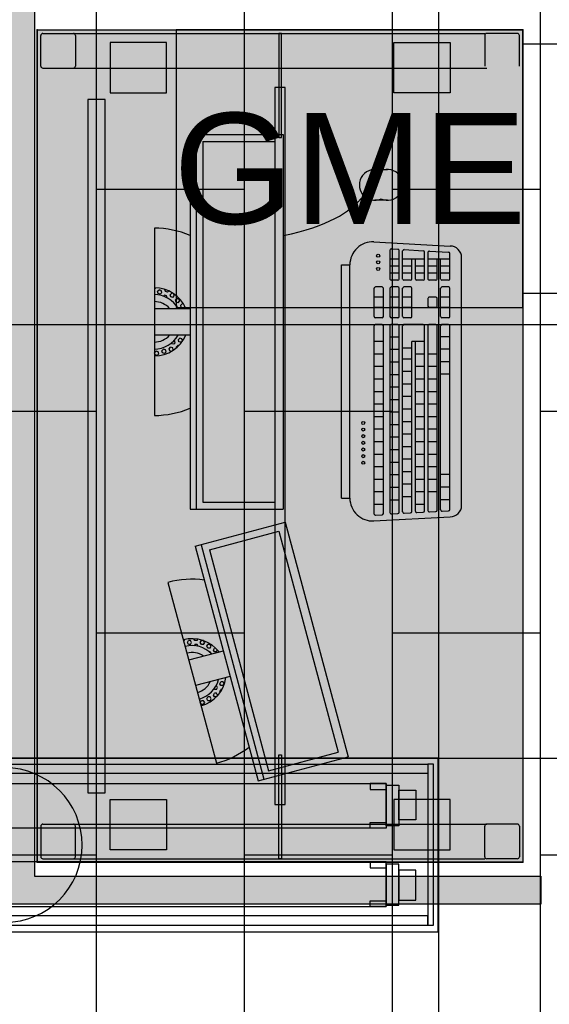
# Model space of a CAD drawing. Header units: inches. Extents: x 340 to 434, y 139 to 254.
# Tile 297 of 315: x 425.756 to 426.52, y 156.905 to 158.324. Entities that reach past the tile are written whole.
import ezdxf

# ---------------------------------------------------------------- set-up
doc = ezdxf.new("R2010")
doc.units = ezdxf.units.IN
doc.header["$MEASUREMENT"] = 0
doc.linetypes.add('DASHED2', pattern=[0.375, 0.25, -0.125])
for name, color, linetype in [('TJ-DIVISORIA BAIXA', 202, 'Continuous'), ('TJ-EQUIPAMENTOSELETRÔNICOS', 1, 'Continuous'), ('TJ-FORRO', 171, 'Continuous'), ('TJ-LUMINOTÉCNICO', 200, 'Continuous'), ('TJ-MOBILIÁRIO', 2, 'Continuous'), ('TJ-PAGINACAOPISO', 8, 'Continuous')]:
    doc.layers.add(name, color=color, linetype=linetype)
doc.styles.add('TipoDeLinha_A', font='arial.ttf')

# ---------------------------------------------------------------- blocks, each defined once
blk = doc.blocks.new('luminária geral')
at = {"layer": 'TJ-LUMINOTÉCNICO'}
for points in [[(-0.1114, -0.62), (-0.1114, 0.63), (0.1386, 0.63), (0.1386, -0.62)], [(0.1304, 0.623), (0.1304, 0.6149), (-0.1021, 0.6149), (-0.1021, 0.623)], [(-0.1021, -0.6049), (-0.1021, 0.6149), (-0.0884, 0.6149), (-0.0884, -0.6049)], [(0.1304, -0.6049), (0.1304, 0.6149), (0.1167, 0.6149), (0.1167, -0.6049)], [(-0.0657, 0.5731), (-0.0657, 0.5977), (-0.0228, 0.5977), (-0.0228, 0.5731)], [(0.0928, 0.5731), (0.0928, 0.5977), (0.0499, 0.5977), (0.0499, 0.5731)], [(-0.073, 0.5548), (-0.073, 0.5731), (-0.0142, 0.5731), (-0.0142, 0.5548)], [(0.1001, 0.5548), (0.1001, 0.5731), (0.0413, 0.5731), (0.0413, 0.5548)], [(-0.0108, 0.5547), (-0.0108, -0.5252), (-0.0751, -0.5252), (-0.0751, 0.5547)], [(-0.0751, 0.5547), (-0.0751, 0.5317), (-0.0668, 0.5317), (-0.0668, 0.5547)], [(-0.0108, 0.5547), (-0.0108, 0.5317), (-0.0191, 0.5317), (-0.0191, 0.5547)], [(0.0379, 0.5547), (0.0379, -0.5252), (0.1022, -0.5252), (0.1022, 0.5547)], [(0.0379, 0.5547), (0.0379, 0.5317), (0.0462, 0.5317), (0.0462, 0.5547)], [(0.1022, 0.5547), (0.1022, 0.5317), (0.0939, 0.5317), (0.0939, 0.5547)], [(-0.0751, -0.5447), (-0.0751, -0.5217), (-0.0668, -0.5217), (-0.0668, -0.5447)], [(-0.0108, -0.5447), (-0.0108, -0.5217), (-0.0191, -0.5217), (-0.0191, -0.5447)], [(0.0379, -0.5447), (0.0379, -0.5217), (0.0462, -0.5217), (0.0462, -0.5447)], [(0.1022, -0.5447), (0.1022, -0.5217), (0.0939, -0.5217), (0.0939, -0.5447)], [(-0.073, -0.5448), (-0.073, -0.5631), (-0.0142, -0.5631), (-0.0142, -0.5448)], [(0.1001, -0.5448), (0.1001, -0.5631), (0.0413, -0.5631), (0.0413, -0.5448)], [(-0.0657, -0.5631), (-0.0657, -0.5877), (-0.0228, -0.5877), (-0.0228, -0.5631)], [(0.0928, -0.5631), (0.0928, -0.5877), (0.0499, -0.5877), (0.0499, -0.5631)], [(0.1304, -0.613), (0.1304, -0.6049), (-0.1021, -0.6049), (-0.1021, -0.613)]]:
    blk.add_lwpolyline(points, close=True, dxfattribs=at)
blk.add_circle((0.0136, 0.005), 0.1115, dxfattribs=at)
blk = doc.blocks.new('mesa reta 1.20')
at = {"layer": 'TJ-MOBILIÁRIO'}
blk.add_hatch(color=63, dxfattribs=at).paths.add_polyline_path([(0, 0), (1.2, 0), (1.2, -0.7), (0, -0.7)])
for p, q in [((0, 0), (0, -0.7)), ((1.2, 0), (1.2, -0.7)), ((1.2, -0.7), (0, -0.7))]:
    blk.add_line(p, q, dxfattribs=at)
at = {"layer": 'TJ-MOBILIÁRIO', "color": 51}
blk.add_line((1.2, 0), (0, 0), dxfattribs=at)
at = {"layer": 'TJ-MOBILIÁRIO', "color": 8}
for p, q in [((0.005, -0.008), (0.005, -0.052)), ((0.052, -0.005), (0.008, -0.005)), ((0.055, -0.008), (0.055, -0.052)), ((1.145, -0.008), (1.145, -0.052)), ((1.148, -0.005), (1.192, -0.005)), ((1.195, -0.008), (1.195, -0.052)), ((0.005, -0.052), (0.005, -0.645)), ((0.008, -0.055), (0.052, -0.055)), ((0.055, -0.052), (0.055, -0.648)), ((1.145, -0.052), (1.145, -0.648)), ((1.192, -0.055), (1.148, -0.055)), ((1.195, -0.052), (1.195, -0.645)), ((0.005, -0.692), (0.005, -0.648)), ((0.008, -0.645), (0.052, -0.645)), ((0.055, -0.692), (0.055, -0.648)), ((1.192, -0.645), (1.148, -0.645)), ((1.195, -0.692), (1.195, -0.648)), ((0.052, -0.695), (0.008, -0.695)), ((1.148, -0.695), (1.192, -0.695))]:
    blk.add_line(p, q, dxfattribs=at)
at = {"layer": 'TJ-MOBILIÁRIO'}
blk.add_lwpolyline([(0, 0), (1.2, 0), (1.2, -0.7), (0, -0.7)], close=True, dxfattribs=at)
at = {"layer": 'TJ-MOBILIÁRIO', "color": 51}
blk.add_lwpolyline([(0.1, -0.098), (1.1, -0.098), (1.1, -0.073), (0.1, -0.073)], close=True, dxfattribs=at)
at = {"layer": 'TJ-MOBILIÁRIO', "color": 8}
for points in [[(0.018, -0.105), (0.0905, -0.105), (0.0905, -0.186), (0.018, -0.186)], [(1.182, -0.105), (1.1095, -0.105), (1.1095, -0.186), (1.182, -0.186)], [(0.005, -0.3519), (0.005, -0.3481), (0.155, -0.3481), (0.155, -0.3519)], [(0.083, -0.3575), (1.117, -0.3575), (1.117, -0.3425), (0.083, -0.3425)], [(1.195, -0.3519), (1.195, -0.3481), (1.045, -0.3481), (1.045, -0.3519)], [(0.018, -0.595), (0.0905, -0.595), (0.0905, -0.514), (0.018, -0.514)], [(1.182, -0.595), (1.1095, -0.595), (1.1095, -0.514), (1.182, -0.514)]]:
    blk.add_lwpolyline(points, close=True, dxfattribs=at)
for centre, start, end in [((0.008, -0.008), 90, 180), ((0.052, -0.008), 0, 90), ((1.148, -0.008), 90, 180), ((1.192, -0.008), 0, 90), ((0.008, -0.052), 180, 270), ((0.052, -0.052), 270, 0), ((1.148, -0.052), 180, 270), ((1.192, -0.052), 270, 0), ((0.008, -0.648), 90, 180), ((0.052, -0.648), 0, 90), ((1.192, -0.648), 0, 90), ((0.008, -0.692), 180, 270), ((0.052, -0.692), 270, 0), ((1.192, -0.692), 270, 0)]:
    blk.add_arc(centre, 0.003, start, end, dxfattribs=at)
at = {"layer": 'TJ-MOBILIÁRIO'}
for p in [(0, 0), (1.2, 0), (1.2, 0), (0, -0.7), (1.2, -0.7)]:
    blk.add_point(p, dxfattribs=at)
blk = doc.blocks.new('COMPUTADOR 2 MONITORES')
at = {"layer": 'TJ-MOBILIÁRIO', "linetype": 'Continuous'}
for p, q in [((0.135, 0), (-0.135, 0)), ((-0.3757, -0.0195), (-0.6365, -0.0894)), ((0.27, -0.0517), (-0.27, -0.0517)), ((-0.27, -0.0517), (-0.27, -0.1859)), ((0.27, -0.0517), (0.27, -0.1859)), ((-0.3236, -0.0591), (-0.6617, -0.1497)), ((-0.3236, -0.0591), (-0.2889, -0.1888)), ((-0.6617, -0.1497), (-0.627, -0.2794)), ((-0.2889, -0.1888), (-0.627, -0.2794)), ((0.27, -0.1859), (-0.27, -0.1859)), ((-0.2542, -0.27), (0.0823, -0.27)), ((-0.2542, -0.27), (-0.2542, -0.2819)), ((-0.2542, -0.2819), (0.0823, -0.2819)), ((0.0823, -0.27), (0.0823, -0.2819)), ((-0.2871, -0.3166), (-0.2812, -0.4265)), ((0.1152, -0.3166), (0.1093, -0.4265)), ((0.1753, -0.3361), (0.1753, -0.3178)), ((0.2196, -0.3178), (0.2196, -0.3361)), ((-0.2647, -0.443), (0.0928, -0.443))]:
    blk.add_line(p, q, dxfattribs=at)
at = {"layer": 'TJ-MOBILIÁRIO', "color": 1, "linetype": 'Continuous'}
for p, q in [((-0.0484, -0.0042), (-0.0476, -0.0012)), ((-0.0484, -0.0042), (-0.0461, -0.0064)), ((-0.0476, -0.0012), (-0.0445, -0.0004)), ((-0.0461, -0.0064), (-0.0431, -0.0056)), ((-0.0456, -0.0147), (-0.0447, -0.0116)), ((-0.0447, -0.0116), (-0.0417, -0.0108)), ((-0.0445, -0.0004), (-0.0423, -0.0026)), ((-0.0431, -0.0056), (-0.0423, -0.0026)), ((-0.0417, -0.0108), (-0.0395, -0.013)), ((-0.0403, -0.0161), (-0.0395, -0.013)), ((-0.0192, -0.0517), (-0.0192, 0)), ((0.0192, 0), (0.0192, -0.0517)), ((0.037, -0.013), (0.0385, -0.0145)), ((0.0401, -0.0085), (0.041, -0.0055)), ((0.0401, -0.0085), (0.0424, -0.0107)), ((0.041, -0.0055), (0.044, -0.0047)), ((0.0424, -0.0107), (0.0454, -0.0099)), ((0.044, -0.0047), (0.0462, -0.0069)), ((0.0454, -0.0099), (0.0462, -0.0069)), ((0.0478, -0.0009), (0.0491, -0.0022)), ((-0.0456, -0.0147), (-0.0433, -0.0169)), ((-0.0433, -0.0169), (-0.0403, -0.0161)), ((-0.0426, -0.0246), (-0.0419, -0.0221)), ((-0.0419, -0.0221), (-0.0389, -0.0213)), ((-0.0415, -0.0263), (-0.0405, -0.0273)), ((-0.0405, -0.0273), (-0.0375, -0.0265)), ((-0.0389, -0.0213), (-0.0367, -0.0235)), ((-0.0375, -0.0265), (-0.0367, -0.0235)), ((-0.0351, -0.0175), (-0.0351, -0.0174)), ((-0.0351, -0.0175), (-0.0351, -0.0175)), ((-0.0323, -0.0279), (-0.0315, -0.0249)), ((-0.0323, -0.0279), (-0.0301, -0.0301)), ((-0.0315, -0.0249), (-0.0305, -0.0246)), ((0.03, -0.0252), (0.0301, -0.0252)), ((0.0301, -0.0252), (0.0301, -0.0251)), ((0.0346, -0.0183), (0.0347, -0.0184)), ((0.0347, -0.0184), (0.0377, -0.0176)), ((0.0353, -0.0266), (0.0361, -0.0236)), ((0.0353, -0.0266), (0.0375, -0.0288)), ((0.0361, -0.0236), (0.0391, -0.0228)), ((0.0375, -0.0288), (0.0404, -0.0281)), ((0.0377, -0.0176), (0.0385, -0.0145)), ((0.0391, -0.0228), (0.0413, -0.025)), ((0.0406, -0.0278), (0.0413, -0.025)), ((0.0429, -0.019), (0.0438, -0.016)), ((0.0429, -0.019), (0.0446, -0.0207)), ((0.0438, -0.016), (0.0468, -0.0151)), ((0.0468, -0.0151), (0.0468, -0.0152)), ((-0.0373, -0.0321), (-0.0361, -0.0318)), ((-0.0361, -0.0318), (-0.0339, -0.034)), ((-0.0343, -0.0353), (-0.0339, -0.034)), ((-0.0301, -0.0301), (-0.0271, -0.0293)), ((-0.0295, -0.0384), (-0.0287, -0.0354)), ((-0.0295, -0.0384), (-0.0273, -0.0406)), ((-0.0287, -0.0354), (-0.0257, -0.0346)), ((-0.0273, -0.0406), (-0.0243, -0.0398)), ((-0.0271, -0.0293), (-0.0269, -0.0285)), ((-0.0257, -0.0346), (-0.0235, -0.0368)), ((-0.0243, -0.0398), (-0.0235, -0.0368)), ((0.02, -0.0419), (0.0208, -0.0389)), ((0.02, -0.0419), (0.022, -0.044)), ((0.0205, -0.0334), (0.0224, -0.0329)), ((0.0208, -0.0389), (0.0238, -0.0381)), ((0.0224, -0.0329), (0.0227, -0.032)), ((0.0238, -0.0381), (0.026, -0.0403)), ((0.0256, -0.042), (0.026, -0.0403)), ((0.0276, -0.0343), (0.0284, -0.0313)), ((0.0276, -0.0343), (0.0298, -0.0365)), ((0.0284, -0.0313), (0.0315, -0.0305)), ((0.0298, -0.0365), (0.0329, -0.0357)), ((0.0315, -0.0305), (0.0337, -0.0327)), ((0.0329, -0.0357), (0.0337, -0.0327)), ((-0.4875, -0.0495), (-0.4742, -0.0995)), ((-0.4651, -0.0492), (-0.4624, -0.0476)), ((-0.4651, -0.0523), (-0.4651, -0.0492)), ((-0.4651, -0.0523), (-0.4624, -0.0538)), ((-0.4624, -0.0476), (-0.4597, -0.0492)), ((-0.4624, -0.0538), (-0.4597, -0.0523)), ((-0.4597, -0.0429), (-0.458, -0.0439)), ((-0.4597, -0.0523), (-0.4597, -0.0492)), ((-0.3214, -0.0675), (-0.6595, -0.158)), ((-0.5517, -0.0679), (-0.549, -0.0663)), ((-0.5517, -0.071), (-0.5517, -0.0679)), ((-0.549, -0.0663), (-0.5463, -0.0679)), ((-0.5463, -0.071), (-0.5463, -0.0679)), ((-0.5112, -0.1094), (-0.5246, -0.0594)), ((-0.4705, -0.071), (-0.4705, -0.0709)), ((-0.4679, -0.0632), (-0.4678, -0.0632)), ((-0.4678, -0.0632), (-0.4651, -0.0617)), ((-0.467, -0.0574), (-0.4651, -0.0585)), ((-0.4651, -0.0617), (-0.4651, -0.0585)), ((-0.4651, -0.0679), (-0.4624, -0.0663)), ((-0.4651, -0.071), (-0.4651, -0.0679)), ((-0.4624, -0.0663), (-0.4597, -0.0679)), ((-0.4597, -0.0585), (-0.457, -0.057)), ((-0.4597, -0.0617), (-0.4597, -0.0585)), ((-0.4597, -0.0617), (-0.4576, -0.0629)), ((-0.4597, -0.0708), (-0.4597, -0.0679)), ((-0.457, -0.057), (-0.457, -0.057)), ((0.27, -0.0604), (-0.27, -0.0604)), ((0.26, -0.0699), (-0.26, -0.0699)), ((-0.26, -0.0699), (-0.26, -0.1738)), ((0.26, -0.0699), (0.26, -0.1738)), ((-0.3286, -0.0793), (-0.6474, -0.1647)), ((-0.5517, -0.071), (-0.549, -0.0726)), ((-0.549, -0.0726), (-0.5463, -0.071)), ((-0.5463, -0.0773), (-0.5436, -0.0757)), ((-0.5463, -0.0804), (-0.5463, -0.0773)), ((-0.5463, -0.0804), (-0.5436, -0.082)), ((-0.5436, -0.0757), (-0.5409, -0.0773)), ((-0.5436, -0.082), (-0.5409, -0.0804)), ((-0.5409, -0.0804), (-0.5409, -0.0773)), ((-0.5409, -0.0867), (-0.5382, -0.0851)), ((-0.5382, -0.0851), (-0.5355, -0.0867)), ((-0.5355, -0.0804), (-0.5354, -0.0804)), ((-0.5355, -0.0804), (-0.5355, -0.0804)), ((-0.4776, -0.0814), (-0.4759, -0.0804)), ((-0.4759, -0.0804), (-0.4759, -0.0795)), ((-0.4759, -0.0867), (-0.4732, -0.0851)), ((-0.4732, -0.0851), (-0.4705, -0.0867)), ((-0.4706, -0.0711), (-0.4705, -0.071)), ((-0.4705, -0.0773), (-0.4678, -0.0757)), ((-0.4705, -0.0804), (-0.4705, -0.0773)), ((-0.4705, -0.0804), (-0.4678, -0.082)), ((-0.4678, -0.0757), (-0.4651, -0.0773)), ((-0.4678, -0.082), (-0.4651, -0.0804)), ((-0.4651, -0.071), (-0.4624, -0.0726)), ((-0.4651, -0.0804), (-0.4651, -0.0773)), ((-0.4624, -0.0726), (-0.4598, -0.0711)), ((-0.3286, -0.0793), (-0.3017, -0.1796)), ((-0.5409, -0.0892), (-0.5409, -0.0867)), ((-0.5394, -0.0906), (-0.5382, -0.0913)), ((-0.5382, -0.0913), (-0.5355, -0.0898)), ((-0.5355, -0.0898), (-0.5355, -0.0867)), ((-0.5338, -0.0951), (-0.5328, -0.0945)), ((-0.5328, -0.0945), (-0.53, -0.096)), ((-0.53, -0.0867), (-0.5291, -0.0861)), ((-0.53, -0.0898), (-0.53, -0.0867)), ((-0.53, -0.0898), (-0.5273, -0.0913)), ((-0.53, -0.0974), (-0.53, -0.096)), ((-0.5273, -0.0913), (-0.5246, -0.0898)), ((-0.5246, -0.0898), (-0.5246, -0.089)), ((-0.5246, -0.096), (-0.5219, -0.0945)), ((-0.5246, -0.0992), (-0.5246, -0.096)), ((-0.5246, -0.0992), (-0.5219, -0.1007)), ((-0.5219, -0.0945), (-0.5192, -0.096)), ((-0.5219, -0.1007), (-0.5192, -0.0992)), ((-0.5192, -0.0992), (-0.5192, -0.096)), ((-0.4759, -0.0898), (-0.4759, -0.0867)), ((-0.4759, -0.0898), (-0.4734, -0.0912)), ((-0.4705, -0.0884), (-0.4705, -0.0867)), ((-0.6474, -0.1647), (-0.6205, -0.265)), ((-0.3017, -0.1796), (-0.6205, -0.265)), ((0.26, -0.1738), (-0.26, -0.1738)), ((-0.2789, -0.319), (-0.2784, -0.3284)), ((-0.2771, -0.317), (-0.0057, -0.317)), ((-0.2635, -0.3302), (-0.2635, -0.317)), ((-0.2452, -0.3302), (-0.2452, -0.317)), ((-0.2272, -0.3302), (-0.2272, -0.317)), ((-0.2091, -0.3302), (-0.2091, -0.317)), ((-0.1911, -0.3302), (-0.1911, -0.317)), ((-0.173, -0.3302), (-0.173, -0.317)), ((-0.1549, -0.3302), (-0.1549, -0.317)), ((-0.1369, -0.3302), (-0.1369, -0.317)), ((-0.1188, -0.3302), (-0.1188, -0.317)), ((-0.1008, -0.3302), (-0.1008, -0.317)), ((-0.0827, -0.3302), (-0.0827, -0.317)), ((-0.0646, -0.3302), (-0.0646, -0.317)), ((-0.0466, -0.3302), (-0.0466, -0.317)), ((-0.0285, -0.3302), (-0.0285, -0.317)), ((-0.0038, -0.3283), (-0.0038, -0.3189)), ((0.0058, -0.3283), (0.0058, -0.3189)), ((0.0076, -0.317), (0.0484, -0.317)), ((0.0206, -0.3302), (0.0206, -0.317)), ((0.0355, -0.3302), (0.0355, -0.317)), ((0.0503, -0.3283), (0.0503, -0.3189)), ((-0.2766, -0.3302), (-0.0057, -0.3302)), ((-0.2751, -0.3398), (-0.0057, -0.3398)), ((-0.257, -0.353), (-0.257, -0.3398)), ((-0.2387, -0.353), (-0.2387, -0.3398)), ((-0.2206, -0.353), (-0.2206, -0.3398)), ((-0.2026, -0.353), (-0.2026, -0.3398)), ((-0.1845, -0.353), (-0.1845, -0.3398)), ((-0.1665, -0.353), (-0.1665, -0.3398)), ((-0.1484, -0.353), (-0.1484, -0.3398)), ((-0.1303, -0.353), (-0.1303, -0.3398)), ((-0.1123, -0.353), (-0.1123, -0.3398)), ((-0.0942, -0.353), (-0.0942, -0.3398)), ((-0.0762, -0.353), (-0.0762, -0.3398)), ((-0.0581, -0.353), (-0.0581, -0.3398)), ((-0.04, -0.353), (-0.04, -0.3398)), ((-0.022, -0.353), (-0.022, -0.3398)), ((0.0076, -0.3302), (0.0484, -0.3302)), ((0.0076, -0.3398), (0.0484, -0.3398)), ((0.0206, -0.353), (0.0206, -0.3398)), ((0.0355, -0.353), (0.0355, -0.3398)), ((0.0617, -0.3398), (0.1032, -0.3398)), ((0.07, -0.353), (0.07, -0.3398)), ((0.0802, -0.353), (0.0802, -0.3398)), ((0.0904, -0.353), (0.0904, -0.3398)), ((-0.277, -0.3418), (-0.2765, -0.3512)), ((-0.2746, -0.353), (-0.0057, -0.353)), ((-0.0038, -0.3511), (-0.0038, -0.3416)), ((0.0058, -0.3511), (0.0058, -0.3416)), ((0.0076, -0.353), (0.0484, -0.353)), ((0.0503, -0.3511), (0.0503, -0.3416)), ((0.0599, -0.3511), (0.0599, -0.3416)), ((0.0617, -0.353), (0.1027, -0.353)), ((0.1051, -0.3418), (0.1046, -0.3512)), ((-0.276, -0.36), (-0.2755, -0.3695)), ((-0.2741, -0.358), (-0.0057, -0.358)), ((-0.2524, -0.3712), (-0.2524, -0.358)), ((-0.2343, -0.3712), (-0.2343, -0.358)), ((-0.2163, -0.3712), (-0.2163, -0.358)), ((-0.1982, -0.3712), (-0.1982, -0.358)), ((-0.1801, -0.3712), (-0.1801, -0.358)), ((-0.1621, -0.3712), (-0.1621, -0.358)), ((-0.144, -0.3712), (-0.144, -0.358)), ((-0.126, -0.3712), (-0.126, -0.358)), ((-0.1079, -0.3712), (-0.1079, -0.358)), ((-0.0898, -0.3712), (-0.0898, -0.358)), ((-0.0718, -0.3712), (-0.0718, -0.358)), ((-0.0537, -0.3712), (-0.0537, -0.358)), ((-0.038, -0.3712), (-0.038, -0.358)), ((-0.0038, -0.3876), (-0.0038, -0.3599)), ((0.0058, -0.3694), (0.0058, -0.3599)), ((0.0076, -0.358), (0.0484, -0.358)), ((0.0206, -0.3712), (0.0206, -0.358)), ((0.0355, -0.3712), (0.0355, -0.358)), ((0.0503, -0.3694), (0.0503, -0.3599)), ((0.0599, -0.3694), (0.0599, -0.3599)), ((0.0617, -0.358), (0.1022, -0.358)), ((0.07, -0.3712), (0.07, -0.358)), ((0.0802, -0.3712), (0.0802, -0.358)), ((0.0904, -0.3895), (0.0904, -0.358)), ((0.1041, -0.36), (0.1026, -0.3877)), ((-0.275, -0.3783), (-0.2745, -0.3877)), ((-0.2736, -0.3712), (-0.0285, -0.3712)), ((-0.2731, -0.3763), (-0.0285, -0.3763)), ((-0.2635, -0.3895), (-0.2635, -0.3763)), ((-0.2452, -0.3895), (-0.2452, -0.3763)), ((-0.2272, -0.3895), (-0.2272, -0.3763)), ((-0.2091, -0.3895), (-0.2091, -0.3763)), ((-0.1911, -0.3895), (-0.1911, -0.3763)), ((-0.173, -0.3895), (-0.173, -0.3763)), ((-0.1549, -0.3895), (-0.1549, -0.3763)), ((-0.1369, -0.3895), (-0.1369, -0.3763)), ((-0.1188, -0.3895), (-0.1188, -0.3763)), ((-0.1008, -0.3895), (-0.1008, -0.3763)), ((-0.0827, -0.3895), (-0.0827, -0.3763)), ((-0.0646, -0.3895), (-0.0646, -0.3763)), ((-0.0466, -0.3895), (-0.0466, -0.3763)), ((-0.0285, -0.3895), (-0.0285, -0.3712)), ((0.0076, -0.3712), (0.0484, -0.3712)), ((0.0599, -0.3876), (0.0599, -0.3782)), ((0.0617, -0.3712), (0.0904, -0.3712)), ((0.0617, -0.3763), (0.0904, -0.3763)), ((0.07, -0.3895), (0.07, -0.3763)), ((0.0802, -0.3895), (0.0802, -0.3763)), ((-0.274, -0.3965), (-0.2735, -0.406)), ((-0.2726, -0.3895), (-0.0057, -0.3895)), ((-0.2721, -0.3946), (-0.0057, -0.3946)), ((-0.2452, -0.4078), (-0.2452, -0.3946)), ((-0.2272, -0.4078), (-0.2272, -0.3946)), ((-0.2091, -0.4078), (-0.2091, -0.3946)), ((-0.1911, -0.4078), (-0.1911, -0.3946)), ((-0.173, -0.4078), (-0.173, -0.3946)), ((-0.1549, -0.4078), (-0.1549, -0.3946)), ((-0.1369, -0.4078), (-0.1369, -0.3946)), ((-0.1188, -0.4078), (-0.1188, -0.3946)), ((-0.1008, -0.4078), (-0.1008, -0.3946)), ((-0.0827, -0.4078), (-0.0827, -0.3946)), ((-0.0646, -0.4078), (-0.0646, -0.3946)), ((-0.0466, -0.4078), (-0.0466, -0.3946)), ((-0.0038, -0.4059), (-0.0038, -0.3964)), ((0.0206, -0.4059), (0.0206, -0.3964)), ((0.0225, -0.3946), (0.0336, -0.3946)), ((0.0355, -0.4059), (0.0355, -0.3964)), ((0.0599, -0.4059), (0.0599, -0.3964)), ((0.0617, -0.3895), (0.1007, -0.3895)), ((0.0617, -0.3946), (0.1002, -0.3946)), ((0.07, -0.4078), (0.07, -0.3946)), ((0.0802, -0.4078), (0.0802, -0.3946)), ((0.0904, -0.426), (0.0904, -0.3946)), ((0.1021, -0.3965), (0.1006, -0.4243)), ((-0.2716, -0.4078), (-0.0057, -0.4078)), ((0.0225, -0.4078), (0.0336, -0.4078)), ((0.0617, -0.4078), (0.0904, -0.4078)), ((-0.273, -0.4148), (-0.2725, -0.4243)), ((-0.2712, -0.4128), (-0.0057, -0.4128)), ((-0.2566, -0.426), (-0.2566, -0.4128)), ((-0.2383, -0.426), (-0.2383, -0.4128)), ((-0.2202, -0.426), (-0.2202, -0.4128)), ((-0.0757, -0.426), (-0.0757, -0.4128)), ((-0.0577, -0.426), (-0.0577, -0.4128)), ((-0.0396, -0.426), (-0.0396, -0.4128)), ((-0.0215, -0.426), (-0.0215, -0.4128)), ((-0.0038, -0.4241), (-0.0038, -0.4147)), ((0.0058, -0.4241), (0.0058, -0.4147)), ((0.0076, -0.4128), (0.0484, -0.4128)), ((0.0206, -0.426), (0.0206, -0.4128)), ((0.0355, -0.426), (0.0355, -0.4128)), ((0.0503, -0.4241), (0.0503, -0.4147)), ((0.0599, -0.4241), (0.0599, -0.4147)), ((0.0617, -0.4128), (0.0904, -0.4128)), ((0.07, -0.426), (0.07, -0.4128)), ((0.0802, -0.426), (0.0802, -0.4128)), ((-0.2706, -0.426), (-0.0057, -0.426)), ((0.0076, -0.426), (0.0484, -0.426)), ((0.0617, -0.426), (0.0987, -0.426))]:
    blk.add_line(p, q, dxfattribs=at)
for centre in [(-0.2032, -0.3012), (-0.1937, -0.3012), (-0.1841, -0.3012), (-0.1745, -0.3012), (-0.1649, -0.3012), (-0.1553, -0.3012), (-0.1458, -0.3012), (0.0762, -0.3227), (0.0858, -0.3227), (0.0953, -0.3227)]:
    blk.add_circle(centre, 0.0022, dxfattribs=at)
at = {"layer": 'TJ-MOBILIÁRIO', "linetype": 'Continuous'}
for centre, radius, start, end in [((0, 0), 0.135, 180, 202.5402), ((0, 0), 0.135, 337.4598, 0), ((-0.5061, -0.0545), 0.135, 352.4598, 15), ((-0.5061, -0.0545), 0.135, 195, 217.5402), ((-0.2542, -0.3149), 0.033, 90, 183.0941), ((0.0823, -0.3149), 0.033, 356.9059, 90), ((0.1975, -0.3178), 0.0222, 335.5382, 204.4618), ((0.1975, -0.3361), 0.0222, 155.5382, 24.4618), ((-0.2647, -0.4265), 0.0165, 180, 270), ((0.0928, -0.4265), 0.0165, 270, 360)]:
    blk.add_arc(centre, radius, start, end, dxfattribs=at)
at = {"layer": 'TJ-MOBILIÁRIO', "color": 1, "linetype": 'Continuous'}
for centre, radius, start, end in [((0, 0), 0.0492, 180, 247.0419), ((0, 0), 0.0392, 180, 240.6857), ((0, 0), 0.0292, 180, 228.9013), ((0, 0), 0.0292, 311.0987, 0), ((0, 0), 0.0392, 299.3143, 0), ((0, 0), 0.0492, 292.9581, 0), ((-0.5061, -0.0545), 0.0492, 307.9581, 15), ((-0.5061, -0.0545), 0.0292, 326.0987, 15), ((-0.5061, -0.0545), 0.0392, 314.3143, 15), ((-0.5061, -0.0545), 0.0492, 195, 262.0419), ((-0.5061, -0.0545), 0.0392, 195, 255.6857), ((-0.5061, -0.0545), 0.0292, 195, 243.9013), ((-0.2771, -0.3189), 0.00187, 90, 183.0941), ((-0.0057, -0.3189), 0.00187, 360, 90), ((0.0076, -0.3189), 0.00187, 90, 180), ((0.0484, -0.3189), 0.00187, 360, 90), ((-0.2766, -0.3283), 0.00187, 183.0941, 270), ((-0.2751, -0.3416), 0.00187, 90, 183.0941), ((-0.0057, -0.3283), 0.00187, 270, 360), ((-0.0057, -0.3416), 0.00187, 360, 90), ((0.0076, -0.3283), 0.00187, 180, 270), ((0.0076, -0.3416), 0.00187, 90, 180), ((0.0484, -0.3283), 0.00187, 270, 360), ((0.0484, -0.3416), 0.00187, 360, 90), ((0.0617, -0.3416), 0.00187, 90, 180), ((0.1032, -0.3416), 0.00187, 356.9059, 90), ((-0.2746, -0.3511), 0.00187, 183.0941, 270), ((-0.0057, -0.3511), 0.00187, 270, 360), ((0.0076, -0.3511), 0.00187, 180, 270), ((0.0484, -0.3511), 0.00187, 270, 360), ((0.0617, -0.3511), 0.00187, 180, 270), ((0.1027, -0.3511), 0.00187, 270, 356.9059), ((-0.2741, -0.3599), 0.00187, 90, 183.0941), ((-0.0057, -0.3599), 0.00187, 360, 90), ((0.0076, -0.3599), 0.00187, 90, 180), ((0.0484, -0.3599), 0.00187, 360, 90), ((0.0617, -0.3599), 0.00187, 90, 180), ((0.1022, -0.3599), 0.00187, 356.9059, 90), ((-0.2736, -0.3694), 0.00187, 183.0941, 270), ((-0.2731, -0.3782), 0.00187, 90, 183.0941), ((0.0076, -0.3694), 0.00187, 180, 270), ((0.0484, -0.3694), 0.00187, 270, 360), ((0.0617, -0.3694), 0.00187, 180, 270), ((0.0617, -0.3782), 0.00187, 90, 180), ((-0.2726, -0.3876), 0.00187, 183.0941, 270), ((-0.2721, -0.3964), 0.00187, 90, 183.0941), ((-0.0057, -0.3876), 0.00187, 270, 360), ((-0.0057, -0.3964), 0.00187, 360, 90), ((0.0225, -0.3964), 0.00187, 90, 180), ((0.0336, -0.3964), 0.00187, 360, 90), ((0.0617, -0.3876), 0.00187, 180, 270), ((0.0617, -0.3964), 0.00187, 90, 180), ((0.1002, -0.3964), 0.00187, 356.9059, 90), ((0.1007, -0.3876), 0.00187, 270, 356.9059), ((-0.2716, -0.4059), 0.00187, 183.0941, 270), ((-0.0057, -0.4059), 0.00187, 270, 360), ((0.0225, -0.4059), 0.00187, 180, 270), ((0.0336, -0.4059), 0.00187, 270, 360), ((0.0617, -0.4059), 0.00187, 180, 270), ((-0.2712, -0.4147), 0.00187, 90, 183.0941), ((-0.2706, -0.4241), 0.00187, 183.0941, 270), ((-0.0057, -0.4147), 0.00187, 360, 90), ((-0.0057, -0.4241), 0.00187, 270, 360), ((0.0076, -0.4147), 0.00187, 90, 180), ((0.0076, -0.4241), 0.00187, 180, 270), ((0.0484, -0.4147), 0.00187, 360, 90), ((0.0484, -0.4241), 0.00187, 270, 360), ((0.0617, -0.4147), 0.00187, 90, 180), ((0.0617, -0.4241), 0.00187, 180, 270), ((0.0987, -0.4241), 0.00187, 270, 356.9059)]:
    blk.add_arc(centre, radius, start, end, dxfattribs=at)
blk.add_open_spline([(0.1244, -0.1859), (0.138, -0.2516), (0.1571, -0.2797), (0.1817, -0.3022)], degree=3, dxfattribs=at)
blk = doc.blocks.new('ALBERFLEX GAVETEIRO FIXO 2 GAV')
at = {"layer": 'TJ-MOBILIÁRIO', "color": 1, "linetype": 'DASHED2', "ltscale": 5}
for p, q in [((0.5, 0.38), (0.71, 0.38)), ((0.71, 0.38), (0.71, 0.02)), ((0.71, 0.02), (0.5, 0.02))]:
    blk.add_line(p, q, dxfattribs=at)
at = {"layer": 'TJ-MOBILIÁRIO'}
blk.add_lwpolyline([(0, 0), (0.5, 0), (0.5, 0.4), (0, 0.4)], close=True, dxfattribs=at)
at = {"layer": 'TJ-MOBILIÁRIO', "color": 211, "insert": (0.2506, 0.1992), "char_height": 0.16, "width": 1.979927, "attachment_point": 5, "style": 'TipoDeLinha_A'}
blk.add_mtext('GME', dxfattribs=at)

msp = doc.modelspace()

# ---------------------------------------------------------------- hatches: boundary and pattern name
at = {"layer": 'TJ-DIVISORIA BAIXA'}
h = msp.add_hatch(color=256, dxfattribs=at)
h.dxf.hatch_style = 1
h.paths.add_polyline_path([(426.5075, 157.0493), (425.0075, 157.0493), (425.0075, 157.0893), (425.7375, 157.0893), (425.7375, 158.3393), (425.7775, 158.3393), (425.7775, 157.0893), (426.5075, 157.0893)])
at = {"layer": 'TJ-FORRO'}
h = msp.add_hatch(dxfattribs=at)
h.set_pattern_fill('_USER', color=241, scale=1.25, angle=90, pattern_type=0)
h.set_pattern_definition([(90, (425.1096, 155.596), (-1.25, 8e-17), [])])
h.paths.add_polyline_path([(427.4275, 159.6293), (424.0418, 159.6293), (424.0184, 154.6394), (429.6144, 154.6394), (429.6828, 156.4793), (427.4275, 156.4793)])
h = msp.add_hatch(dxfattribs=at)
h.set_pattern_fill('_USER', color=241, scale=0.625, pattern_type=0)
h.set_pattern_definition([(0, (425.10963, 157.25936), (0, 0.625), [])])
h.paths.add_polyline_path([(427.4275, 159.6293), (424.0418, 159.6293), (424.0184, 154.6394), (429.6144, 154.6394), (429.6828, 156.4793), (427.4275, 156.4793)])
at = {"layer": 'TJ-PAGINACAOPISO'}
h = msp.add_hatch(dxfattribs=at)
h.set_pattern_fill('AR-BRSTD', color=35, scale=0.08, angle=270, double=1)
h.paths.add_polyline_path([(427.4275, 159.6293), (424.0418, 159.6293), (424.0287, 156.8894), (424.0163, 154.2989), (424.0184, 152.3394), (424.0313, 149.9993), (424.0634, 147.9991), (424.0679, 147.6476), (424.1377, 146.0533), (424.2277, 143.9993), (429.1395, 143.9674), (429.2876, 146.926), (429.4837, 152.1994), (429.5289, 152.3394), (429.6828, 156.4793), (427.4275, 156.4793)])

# ---------------------------------------------------------------- linework, layer by layer
at = {"layer": 'TJ-DIVISORIA BAIXA'}
msp.add_lwpolyline([(426.5075, 157.0493), (425.0075, 157.0493), (425.0075, 157.0893), (425.7375, 157.0893), (425.7375, 158.3393), (425.7775, 158.3393), (425.7775, 157.0893), (426.5075, 157.0893), (426.5075, 157.0493)], dxfattribs=at)

# ---------------------------------------------------------------- block references
at = {"layer": 'TJ-EQUIPAMENTOSELETRÔNICOS', "rotation": 90}
msp.add_blockref('COMPUTADOR 2 MONITORES', (425.9502, 157.8888), dxfattribs=at)
at = {"layer": 'TJ-LUMINOTÉCNICO', "color": 210, "xscale": -1, "rotation": 270}
msp.add_blockref('luminária geral', (425.7296, 157.1208), dxfattribs=at)
at = {"layer": 'TJ-MOBILIÁRIO', "rotation": 90}
msp.add_blockref('mesa reta 1.20', (425.7815, 157.1096), dxfattribs=at)
at = {"layer": 'TJ-MOBILIÁRIO', "color": 0}
msp.add_blockref('ALBERFLEX GAVETEIRO FIXO 2 GAV', (425.9815, 157.9096), dxfattribs=at)

doc.saveas('drawing.dxf')
